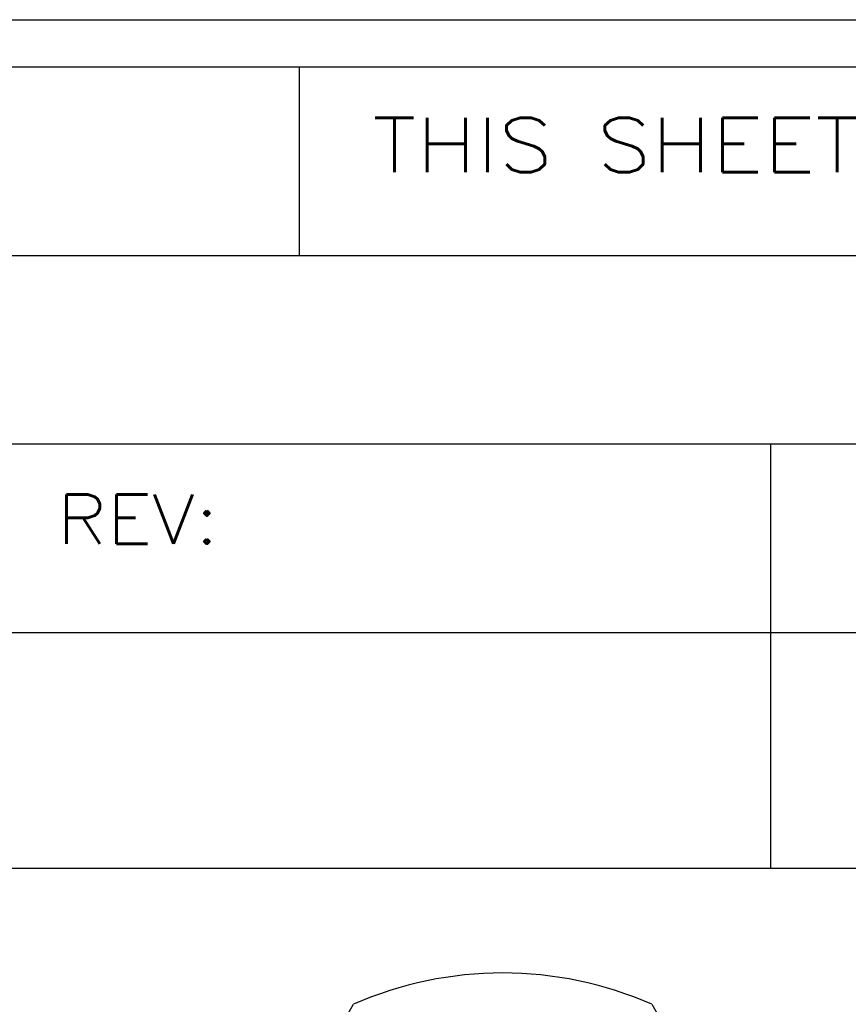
# Model space of a CAD drawing. Header units: inches. Extents: x 3 to 289, y 4 to 291.
# Tile 344 of 634: x 157.456 to 158.335, y 134.467 to 135.512. Entities that reach past the tile are written whole.
import ezdxf
from ezdxf.enums import TextEntityAlignment as Align

# ---------------------------------------------------------------- set-up
doc = ezdxf.new("R2010")
doc.units = ezdxf.units.IN
doc.header["$LTSCALE"] = 0.5
doc.header["$MEASUREMENT"] = 0
doc.layers.add('PLOTVIEW1', color=7, linetype='Continuous')
doc.layers.add('STR_INS', color=8, linetype='Continuous')
doc.styles.add('VERO3-RomanS', font='romans__.ttf')

msp = doc.modelspace()

# ---------------------------------------------------------------- linework, layer by layer
at = {"layer": 'PLOTVIEW1', "color": 252, "linetype": 'Continuous'}
for p, q in [((157.7527, 135.2616, 0.0197), (157.7527, 135.4616, 0.0197)), ((154.5698, 135.2616, 0.0197), (161.2797, 135.2616, 0.0197)), ((154.5698, 135.0616, 0.0197), (161.2797, 135.0616, 0.0197)), ((158.2527, 134.6116, 0.0197), (158.2527, 135.0616, 0.0197)), ((154.5698, 134.8616, 0.0197), (161.2797, 134.8616, 0.0197)), ((158.2527, 134.6116, 0.0197), (158.2527, 134.8616, 0.0197)), ((156.7397, 134.6116, 0.0197), (161.2797, 134.6116, 0.0197))]:
    msp.add_line(p, q, dxfattribs=at)
at = {"layer": 'PLOTVIEW1', "color": 56, "linetype": 'Continuous'}
for p, q in [((157.6484, 134.1916, 0.0197), (157.81, 134.4674, 0.0197)), ((158.1266, 134.4674, 0.0197), (158.2884, 134.1867, 0.0197))]:
    msp.add_line(p, q, dxfattribs=at)
msp.add_arc((157.9683, 134.1074, 0.0197), 0.3932, 66.2589, 113.7411, dxfattribs=at)
at = {"layer": 'STR_INS', "color": 4, "linetype": 'Continuous'}
for p, q in [((154.6748, 135.5116), (161.1747, 135.5116)), ((154.6748, 135.4616), (161.1747, 135.4616))]:
    msp.add_line(p, q, dxfattribs=at)

# ---------------------------------------------------------------- texts
at = {"layer": 'PLOTVIEW1', "color": 7, "linetype": 'Continuous', "style": 'VERO3-RomanS'}
for s, height, width, p, p2 in [('THIS SHEET CONTAINS:', 0.057462, 1.000471, (157.8302, 135.35, 0.0197), (158.8541, 135.35, 0.0197)), ('REV:', 0.05215, 1.001144, (157.4952, 134.9558, 0.0197), (157.667, 134.9558, 0.0197))]:
    msp.add_text(s, height=height, dxfattribs=dict(at, width=width)).set_placement(p, p2, align=Align.FIT)

doc.saveas('drawing.dxf')
